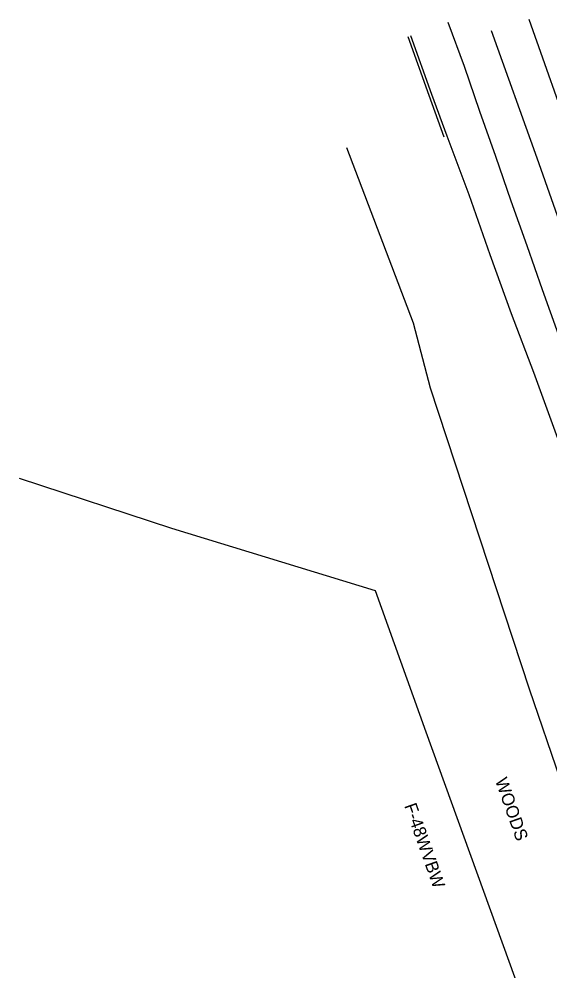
# Model space of a CAD drawing. Extents: x 2004847 to 2009016, y 1134161 to 1140101.
# Drawn here: x 2004846.8 to 2005015.7, y 1139280.7 to 1139583.6 of the extents above; entities that cross this region are included whole.
import ezdxf

# ---------------------------------------------------------------- set-up
doc = ezdxf.new("R2010")
doc.units = 0
for name, color, linetype in [('RD_EX_Conc', 7, 'Continuous'), ('RD_EX_Fence_Other', 7, 'Continuous'), ('RD_EX_Pavement_Markings', 7, 'Continuous'), ('RD_EX_Road', 7, 'Continuous'), ('RD_EX_VEG', 7, 'Continuous'), ('RD_Sketch3', 7, 'Continuous')]:
    doc.layers.add(name, color=color, linetype=linetype)

msp = doc.modelspace()

# ---------------------------------------------------------------- linework, layer by layer
at = {"layer": 'RD_EX_Conc'}
msp.add_lwpolyline([(2004970.5, 1139577.97), (2004977.21, 1139559.32), (2004981.99, 1139546.05)], dxfattribs=at)
at = {"layer": 'RD_EX_Fence_Other'}
msp.add_line((2004846.85, 1139437.46), (2004895.29, 1139421.61), dxfattribs=at)
msp.add_lwpolyline([(2004895.29, 1139421.61), (2004960.16, 1139401.75), (2004976.21, 1139356.73), (2005006.69, 1139272.63), (2005039.36, 1139181.45), (2005071.83, 1139089.43), (2005106.12, 1138993.18), (2005134.1, 1138912.19), (2005166.28, 1138823.99), (2005195.2, 1138740.81)], dxfattribs=at)
at = {"layer": 'RD_EX_Pavement_Markings'}
for points in [[(2004983.29, 1139582.62), (2004988.39, 1139568.58), (2004993.36, 1139554.31), (2004998.37, 1139539.99), (2005003.28, 1139525.76), (2005008.39, 1139511.52), (2005013.26, 1139497.48), (2005018.33, 1139483.33), (2005023.31, 1139469.36), (2005028.23, 1139455.16), (2005033.34, 1139440.83), (2005038.34, 1139426.74), (2005043.41, 1139412.37), (2005048.38, 1139398.3), (2005053.4, 1139384.12), (2005058.36, 1139369.98), (2005063.42, 1139355.91), (2005068.41, 1139341.83), (2005073.52, 1139327.89), (2005078.6, 1139313.83), (2005083.63, 1139299.58), (2005088.71, 1139285.5), (2005093.59, 1139271.81)], [(2005009.04, 1139583.57), (2005023.28, 1139543.02), (2005037.61, 1139502.09), (2005048.45, 1139471.26), (2005062.72, 1139430.8), (2005077.25, 1139390.38), (2005091.52, 1139350.33), (2005102.1, 1139320.35), (2005116.64, 1139279.91), (2005131.05, 1139239.5), (2005141.87, 1139209.01), (2005156.52, 1139168.51), (2005171.25, 1139128.26), (2005182.47, 1139097.54), (2005197.21, 1139057.14), (2005211.91, 1139016.79), (2005226.55, 1138976.68)], [(2004997.07, 1139579.93), (2005011.58, 1139539.46), (2005025.84, 1139498.74), (2005040.11, 1139458.42), (2005050.84, 1139428.12), (2005065.34, 1139387.52), (2005079.7, 1139346.95), (2005090.69, 1139316.62), (2005105.18, 1139276.21), (2005119.68, 1139235.7), (2005133.9, 1139195.77), (2005144.92, 1139165.54), (2005159.63, 1139124.98), (2005174.36, 1139084.58), (2005185.36, 1139054.36), (2005200.15, 1139014.03), (2005215.1, 1138973.53)]]:
    msp.add_lwpolyline(points, dxfattribs=at)
at = {"layer": 'RD_EX_Road'}
msp.add_lwpolyline([(2004971.41, 1139578.3), (2004978.09, 1139559.63), (2004982.88, 1139546.36), (2004989.97, 1139527.7), (2004996.55, 1139508.66), (2005003.43, 1139489.89), (2005010.51, 1139471.2), (2005017.31, 1139452.49), (2005024.2, 1139433.63), (2005030.7, 1139414.74), (2005037.43, 1139395.9), (2005044.48, 1139377.2), (2005051.26, 1139358.31), (2005058.04, 1139339.54), (2005064.95, 1139320.7), (2005071.67, 1139301.95), (2005078.58, 1139283.1), (2005085.33, 1139264.26)], dxfattribs=at)
at = {"layer": 'RD_EX_VEG'}
msp.add_lwpolyline([(2005250.99, 1138753.32), (2005221.88, 1138837.39), (2005187.05, 1138932.68), (2005156.62, 1139021.77), (2005128.11, 1139088.97), (2005113.99, 1139111.84), (2005114.62, 1139123.7), (2005113.59, 1139138.87), (2005094.85, 1139139.53), (2005086.09, 1139182.75), (2005080.83, 1139198.24), (2005038.76, 1139283.84), (2005009.23, 1139370.31), (2004977.72, 1139466.15), (2004972.32, 1139486.81), (2004951.09, 1139542.55)], dxfattribs=at)

# ---------------------------------------------------------------- texts
at = {"layer": 'RD_Sketch3'}
for s, p in [('WOODS', (2004998.22, 1139341.32)), ('F-48WVBW', (2004969.32, 1139333.26))]:
    msp.add_text(s, height=4, rotation=289.4494, dxfattribs=at).set_placement(p)

doc.saveas('drawing.dxf')
